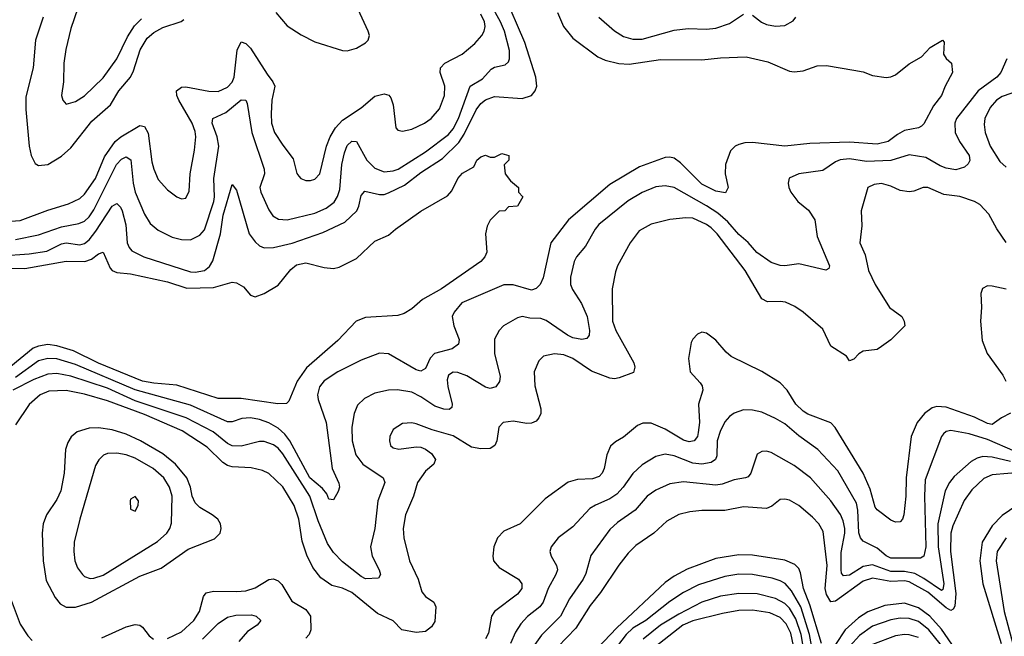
# Model space of a CAD drawing. Header units: inches. Extents: x 1308407 to 1441228, y 959628 to 1036311.
# Tile 705 of 729: x 1425448 to 1429723, y 1006102 to 1008779. Entities that reach past the tile are written whole.
import ezdxf

# ---------------------------------------------------------------- set-up
doc = ezdxf.new("R2010")
doc.units = ezdxf.units.IN
doc.header["$MEASUREMENT"] = 0
doc.layers.add('B4020', color=7, linetype='Continuous')

msp = doc.modelspace()

# ---------------------------------------------------------------- linework, layer by layer
at = {"layer": 'B4020', "color": 5}
for points, elevation in [([(1425366.4, 1007753.6), (1425490, 1007762.2), (1425566.3, 1007773.8), (1425630, 1007806), (1425650, 1007810.5), (1425710, 1007801), (1425730, 1007807.8), (1425750, 1007824), (1425779.5, 1007860.5), (1425850, 1007970.2), (1425870, 1007980.7), (1425885.4, 1007965.4), (1425893, 1007950), (1425909, 1007889), (1425915.4, 1007810), (1425923, 1007790), (1425935.8, 1007775.8), (1425987, 1007750), (1426190, 1007684.8), (1426210, 1007682.7), (1426250, 1007690.7), (1426272.8, 1007707.2), (1426287.1, 1007732.9), (1426320.4, 1007850), (1426331.2, 1007930), (1426370, 1008064), (1426390, 1008039.1), (1426444.6, 1007850), (1426470, 1007814), (1426490, 1007796.6), (1426510, 1007788.9), (1426550.6, 1007790.6), (1426631.7, 1007808.3), (1426764.9, 1007855.1), (1426859.4, 1007900.6), (1426911.3, 1007950), (1426920.8, 1007970), (1426930, 1008015.5), (1426945.9, 1008034.1), (1427010, 1008019.5), (1427030, 1008020.1), (1427050, 1008027.6), (1427118.6, 1008061.4), (1427190, 1008116.2), (1427283.1, 1008176.9), (1427354.5, 1008245.5), (1427377.6, 1008282.4), (1427430, 1008387.9), (1427450, 1008414.7), (1427470, 1008430.6), (1427510, 1008445.4), (1427630, 1008436.9), (1427670, 1008450.6), (1427685.6, 1008470), (1427692.6, 1008490), (1427689.6, 1008529.6), (1427640.5, 1008680.5), (1427550, 1008893.6)], 2740), ([(1426559.8, 1008810), (1426610, 1008752), (1426670, 1008712.8), (1426730, 1008683), (1426850, 1008645.8), (1426870, 1008644.7), (1426910, 1008655.2), (1426950, 1008678.9), (1426960.4, 1008690), (1426966.2, 1008710), (1426960.8, 1008730), (1426900.5, 1008860.5)], 2820), ([(1425430, 1007824.2), (1425530, 1007845.5), (1425630, 1007880.1), (1425705.6, 1007894.4), (1425730, 1007905), (1425750, 1007922.9), (1425770, 1007954.1), (1425868.3, 1008150), (1425890, 1008174), (1425910, 1008184.1), (1425930.1, 1008170.1), (1425941, 1008070), (1425950.1, 1008030.1), (1425990, 1007934.3), (1426014.9, 1007894.9), (1426050, 1007865.5), (1426110, 1007835.3), (1426150, 1007824.2), (1426190, 1007823.8), (1426230, 1007844.1), (1426250, 1007867.2), (1426290.5, 1007990), (1426293.7, 1008010), (1426290.7, 1008090), (1426312.7, 1008230), (1426305.4, 1008270), (1426284.1, 1008330), (1426286.5, 1008350), (1426343.6, 1008376.4), (1426410, 1008431.4), (1426430, 1008430.4), (1426435.7, 1008415.7), (1426456.4, 1008290), (1426509, 1008130), (1426510.6, 1008109.4), (1426491, 1008050), (1426494.8, 1008030), (1426530, 1007953.7), (1426547.5, 1007927.5), (1426572.4, 1007912.4), (1426610, 1007910.2), (1426730, 1007939.2), (1426779, 1007961), (1426812.9, 1007987.1), (1426828.6, 1008011.4), (1426837.5, 1008042.5), (1426846.6, 1008150), (1426858.2, 1008201.8), (1426870, 1008232.9), (1426890, 1008252), (1426910.8, 1008250.7), (1426955.8, 1008170), (1426990, 1008134), (1427030, 1008118.7), (1427070, 1008122.3), (1427090.8, 1008130), (1427210, 1008205.5), (1427310, 1008281.3), (1427330, 1008305.7), (1427353.7, 1008350), (1427403.4, 1008490), (1427457.7, 1008522.3), (1427495.2, 1008564.8), (1427510, 1008573.1), (1427556.1, 1008583.9), (1427570, 1008596.4), (1427574.9, 1008610), (1427574.4, 1008645.6), (1427552.6, 1008730), (1427535.8, 1008770), (1427490.6, 1008850.6)], 2760), ([(1425701.1, 1008830), (1425670, 1008740.7), (1425648.1, 1008650), (1425640.1, 1008590), (1425638.4, 1008510), (1425629.1, 1008450), (1425634.9, 1008430), (1425650, 1008413), (1425690, 1008423.6), (1425730, 1008449.2), (1425810, 1008527.5), (1425870, 1008609.2), (1425915.9, 1008704.1), (1425946.8, 1008753.2), (1425976.4, 1008783.5)], 2840), ([(1425410, 1007904.3), (1425450, 1007906.8), (1425570, 1007951.5), (1425660.8, 1007979.2), (1425710, 1008003.1), (1425730, 1008021.6), (1425777.3, 1008090), (1425816.3, 1008183.7), (1425863.1, 1008250), (1425886.9, 1008270), (1425970, 1008320.1), (1425990, 1008315.6), (1426006.2, 1008286.2), (1426021.6, 1008161.6), (1426030.2, 1008130), (1426050, 1008086), (1426090, 1008040.9), (1426130, 1008010.3), (1426150, 1008001.1), (1426170, 1008004.4), (1426184.7, 1008035.3), (1426188.4, 1008110), (1426207.4, 1008212.6), (1426212.7, 1008270), (1426210, 1008293.6), (1426197.5, 1008330), (1426138.8, 1008430), (1426130.6, 1008450), (1426129.2, 1008470.8), (1426150, 1008486.5), (1426170, 1008487.5), (1426270, 1008468.9), (1426310, 1008467.5), (1426350, 1008486.3), (1426370, 1008507.5), (1426379.5, 1008530), (1426392.8, 1008647.2), (1426410, 1008683.6), (1426430, 1008675.9), (1426450, 1008655.4), (1426522.1, 1008542.1), (1426547.5, 1008510), (1426555.9, 1008490), (1426543.1, 1008430), (1426539.3, 1008370), (1426541.8, 1008330), (1426555.1, 1008290), (1426590, 1008233.8), (1426635.4, 1008175.4), (1426652, 1008112), (1426659.5, 1008099.5), (1426669.4, 1008089.4), (1426690, 1008081.2), (1426710, 1008080.7), (1426730, 1008087.3), (1426751.3, 1008110), (1426779.9, 1008230), (1426795.9, 1008270), (1426818.6, 1008310), (1426850, 1008343.3), (1426930, 1008396.4), (1426990, 1008447.8), (1427030, 1008456.8), (1427050.8, 1008450.8), (1427059.6, 1008439.7), (1427069.5, 1008409.5), (1427081.3, 1008310), (1427090, 1008299.3), (1427110, 1008294.9), (1427150, 1008303.2), (1427205.1, 1008330), (1427235, 1008350), (1427270, 1008391.8), (1427293.1, 1008450), (1427293.3, 1008490), (1427273.7, 1008550), (1427275.5, 1008570), (1427294.5, 1008590), (1427368.6, 1008630), (1427424.1, 1008675.9), (1427454, 1008710), (1427464.7, 1008730), (1427468.7, 1008750), (1427465.8, 1008770), (1427450, 1008803.2)], 2780), ([(1427783.6, 1008810), (1427809.2, 1008750), (1427850, 1008699.7), (1427957.4, 1008617.4), (1427990, 1008603.5), (1428049, 1008589), (1428093.5, 1008586.5), (1428230, 1008605.8), (1428410, 1008604.8), (1428490, 1008614.1), (1428601.5, 1008618.5), (1428696.2, 1008596.2), (1428790, 1008555.8), (1428810, 1008552.3), (1428850, 1008557.2), (1428910, 1008579), (1428950, 1008580.3), (1429070, 1008560.3), (1429110, 1008552.2), (1429150, 1008537.1), (1429210, 1008528), (1429230, 1008530.5), (1429250, 1008540.5), (1429310, 1008587.3), (1429362.7, 1008617.3), (1429401.2, 1008658.8), (1429454, 1008690), (1429462, 1008682), (1429459.1, 1008630), (1429470.4, 1008610.4), (1429493, 1008590), (1429498, 1008550), (1429465.3, 1008490), (1429450.2, 1008450), (1429415.1, 1008404.9), (1429373.4, 1008326.6), (1429363.8, 1008316.2), (1429350.3, 1008309.7), (1429290, 1008298.8), (1429258.6, 1008281.4), (1429219.1, 1008250), (1429170, 1008238.4), (1429050, 1008247.8), (1428879, 1008241), (1428770, 1008230.7), (1428630, 1008246.6), (1428595.6, 1008244.4), (1428570, 1008237), (1428554.9, 1008230), (1428534.3, 1008210), (1428512, 1008150), (1428510.4, 1008110.4), (1428523.8, 1008050), (1428512.8, 1008027.2), (1428470, 1008034.5), (1428410, 1008065.5), (1428317.1, 1008157.1), (1428290, 1008177.5), (1428270, 1008182.2), (1428250, 1008180.4), (1428139, 1008141), (1428010, 1008063.2), (1427831, 1007910), (1427754.4, 1007810), (1427721.2, 1007658.8), (1427707.1, 1007630), (1427690, 1007612.2), (1427670, 1007604.9), (1427590, 1007628.2), (1427550, 1007628), (1427367.8, 1007550), (1427334, 1007510), (1427326.2, 1007490), (1427333, 1007450), (1427355.8, 1007390), (1427352.9, 1007370), (1427325.5, 1007350), (1427249.2, 1007330), (1427230.1, 1007310), (1427210, 1007264), (1427190, 1007253.8), (1427170, 1007259), (1427050, 1007329), (1427010, 1007331.6), (1426930, 1007301), (1426830, 1007249.9), (1426770, 1007211.2), (1426750, 1007185.1), (1426741.6, 1007150), (1426744.4, 1007130), (1426778.1, 1007030), (1426805.3, 1006830), (1426833.9, 1006766.1), (1426836.1, 1006750), (1426830.3, 1006730), (1426810, 1006695.1), (1426790, 1006698), (1426780.9, 1006720.9), (1426763.3, 1006743.3), (1426707.4, 1006790), (1426621.5, 1006950), (1426599.9, 1006979.9), (1426570, 1007005.9), (1426530, 1007029.1), (1426490, 1007043.5), (1426450, 1007049.9), (1426412.9, 1007047.1), (1426370, 1007033.4), (1426350, 1007033.4), (1426190, 1007105.5), (1425950, 1007171.6), (1425690, 1007282.5), (1425610, 1007306.9), (1425570, 1007307.7), (1425530, 1007297.4), (1425430, 1007225.6)], 2740), ([(1425550.1, 1008790), (1425516.6, 1008690), (1425506.8, 1008570), (1425475.4, 1008444.6), (1425474.8, 1008390), (1425489.5, 1008229.5), (1425497.7, 1008190), (1425515.1, 1008155.1), (1425530, 1008145.6), (1425570, 1008150.9), (1425630, 1008186.7), (1425670, 1008223.5), (1425761.8, 1008338.2), (1425843.2, 1008410), (1425878.5, 1008470), (1425929.3, 1008530), (1425942.9, 1008557.2), (1425971.3, 1008648.7), (1426001, 1008699), (1426030, 1008723.7), (1426070, 1008745.7), (1426148.6, 1008771.4), (1426160.2, 1008779.8)], 2820), ([(1427962.3, 1008790), (1428030, 1008730.8), (1428070, 1008706.9), (1428110, 1008694.8), (1428150, 1008694.4), (1428290, 1008733.5), (1428350, 1008740.6), (1428430, 1008738.1), (1428470, 1008742.9), (1428530, 1008762.5), (1428590, 1008802.8)], 2760), ([(1428630, 1008799.1), (1428667.8, 1008767.8), (1428690, 1008757.7), (1428730, 1008750.9), (1428770, 1008754), (1428806, 1008774), (1428817.2, 1008790)], 2760), ([(1429733.1, 1008610), (1429707.9, 1008550), (1429689.4, 1008530), (1429609, 1008471), (1429515.4, 1008350), (1429508, 1008330), (1429509.6, 1008290), (1429528.1, 1008250), (1429570.1, 1008189.9), (1429572.2, 1008167.8), (1429566.2, 1008153.8), (1429550, 1008138.4), (1429512, 1008128), (1429470, 1008134.2), (1429444.4, 1008144.4), (1429381.3, 1008181.3), (1429310, 1008193), (1429230, 1008167.2), (1429123.7, 1008163.7), (1429050, 1008175), (1429009.7, 1008170.3), (1428990, 1008162.4), (1428935, 1008125), (1428830.7, 1008110), (1428789.3, 1008090.7), (1428784, 1008070), (1428786.5, 1008050), (1428796.1, 1008030), (1428826.9, 1007990), (1428872.7, 1007952.7), (1428899.4, 1007910), (1428910, 1007837.3), (1428964.4, 1007710), (1428960.7, 1007699.3), (1428947.7, 1007692.3), (1428830, 1007718.7), (1428770, 1007710.7), (1428750, 1007712.1), (1428710, 1007725.2), (1428648.5, 1007768.5), (1428611.1, 1007811.1), (1428570, 1007846.9), (1428522.1, 1007902.1), (1428478.6, 1007938.6), (1428430, 1007971.4), (1428290, 1008051), (1428250, 1008058.5), (1428210, 1008053.1), (1428150, 1008028.7), (1428090, 1007992.1), (1427962.7, 1007890), (1427946.1, 1007870), (1427904.5, 1007795.5), (1427865.4, 1007750), (1427855.6, 1007730), (1427839, 1007661), (1427839.9, 1007630), (1427848.3, 1007608.3), (1427887.4, 1007547.4), (1427911.5, 1007490), (1427921.9, 1007430), (1427920.7, 1007410), (1427910, 1007394.3), (1427889.2, 1007390.8), (1427850, 1007398.1), (1427826, 1007410), (1427733.4, 1007473.4), (1427710, 1007481.9), (1427662.8, 1007482.8), (1427630, 1007489.8), (1427610, 1007485.3), (1427548.9, 1007450), (1427529.1, 1007430), (1427510, 1007392.3), (1427509, 1007330), (1427533.5, 1007230), (1427531.8, 1007208.2), (1427515.3, 1007184.7), (1427490, 1007178.5), (1427470, 1007183), (1427390, 1007232.7), (1427350, 1007247.6), (1427330, 1007248.4), (1427310, 1007236.1), (1427304.3, 1007215.7), (1427306.6, 1007186.6), (1427326.2, 1007110), (1427324.6, 1007095.4), (1427313.2, 1007086.8), (1427290, 1007087.6), (1427250, 1007101.7), (1427190, 1007141.3), (1427150, 1007161.5), (1427088.2, 1007171.8), (1427048.8, 1007171.2), (1426990, 1007157.7), (1426945, 1007135), (1426915.2, 1007104.8), (1426899.7, 1007070), (1426890.1, 1007009.9), (1426891.8, 1006950), (1426907.9, 1006890), (1426937.6, 1006850), (1427026.3, 1006790), (1427033.4, 1006770), (1427002.5, 1006690), (1426990.1, 1006569.9), (1426971.8, 1006490), (1426978.3, 1006450), (1427009.2, 1006390), (1427014.9, 1006370), (1427005.7, 1006354.3), (1426950, 1006350.9), (1426930, 1006361.5), (1426850, 1006425), (1426810, 1006465.7), (1426785.1, 1006505.1), (1426743.6, 1006603.6), (1426707.3, 1006710), (1426590, 1006893.9), (1426570, 1006919), (1426550, 1006933.2), (1426510, 1006947), (1426490, 1006948.1), (1426410, 1006927.8), (1426370, 1006929.4), (1426350, 1006939.5), (1426288.6, 1006990), (1426170.8, 1007050.8), (1425950, 1007123.9), (1425830, 1007178.6), (1425670, 1007231.2), (1425610, 1007243.1), (1425570, 1007240.7), (1425510, 1007217.5), (1425418.4, 1007170)], 2760), ([(1429788.7, 1008471.3), (1429713.7, 1008446.2), (1429689.2, 1008430), (1429661.6, 1008398.4), (1429637.5, 1008350), (1429635.3, 1008324.7), (1429639.3, 1008290), (1429661.7, 1008230), (1429703.2, 1008163.2), (1429730, 1008138.9)], 2780), ([(1425290, 1007703.7), (1425470, 1007699.6), (1425650, 1007731.2), (1425730.6, 1007729.4), (1425759.9, 1007740.1), (1425790, 1007762.7), (1425810, 1007770.2), (1425840.7, 1007700.7), (1425849.8, 1007689.8), (1425870, 1007680.9), (1425930, 1007675.3), (1426090, 1007640.9), (1426173.7, 1007613.7), (1426290, 1007616), (1426370, 1007639.6), (1426390, 1007636.9), (1426420, 1007620), (1426450, 1007583.1), (1426470, 1007575.9), (1426510, 1007590.1), (1426570, 1007627.2), (1426625.4, 1007694.6), (1426650, 1007714.2), (1426690, 1007722.9), (1426770, 1007703.4), (1426810, 1007699.3), (1426835.8, 1007704.3), (1426910, 1007742), (1426990, 1007817.8), (1427050, 1007843.6), (1427079.7, 1007870), (1427190, 1007947.6), (1427305.9, 1008014.1), (1427324.4, 1008035.6), (1427350, 1008090.3), (1427370, 1008112.6), (1427420.1, 1008139.9), (1427433.2, 1008170), (1427450, 1008184), (1427470.7, 1008190.7), (1427490, 1008182), (1427510, 1008182), (1427542, 1008198), (1427572, 1008190), (1427572, 1008170), (1427551.6, 1008148.4), (1427556, 1008110), (1427579.6, 1008079.6), (1427614, 1008050), (1427614, 1008030), (1427632, 1008010), (1427610, 1007969), (1427570, 1007966), (1427554, 1007950), (1427530, 1007948), (1427490, 1007908.7), (1427477.5, 1007882.5), (1427470.5, 1007850), (1427476.4, 1007770), (1427468.2, 1007750), (1427450.4, 1007730), (1427279, 1007610), (1427196.4, 1007563.6), (1427150, 1007523.1), (1427117, 1007503), (1427090, 1007495.1), (1426950, 1007485.5), (1426909.5, 1007470.5), (1426830, 1007386.8), (1426692.9, 1007267.1), (1426652.9, 1007210), (1426617, 1007123), (1426606.8, 1007113.2), (1426568.2, 1007111.8), (1426410, 1007134.8), (1426310, 1007135), (1426130, 1007192.7), (1426030, 1007201), (1425981.4, 1007210), (1425790, 1007287.4), (1425681.5, 1007341.5), (1425610, 1007363.5), (1425570, 1007368.4), (1425530, 1007361.8), (1425507.4, 1007352.6), (1425410, 1007273.5)], 2720), ([(1429730, 1007811.6), (1429690, 1007870.6), (1429655.4, 1007935.5), (1429616.6, 1007976.6), (1429593.5, 1007990), (1429530, 1008012.1), (1429460.3, 1008020.3), (1429390, 1008050.6), (1429370, 1008050.7), (1429330, 1008034.2), (1429310, 1008031.6), (1429270, 1008037.3), (1429230, 1008057.1), (1429190, 1008067.7), (1429156.9, 1008063.1), (1429130.4, 1008050), (1429101.7, 1007950), (1429104.4, 1007884.4), (1429095.8, 1007810), (1429118.4, 1007758.4), (1429132.5, 1007690), (1429162.1, 1007630), (1429223.5, 1007530), (1429277.7, 1007490), (1429288.2, 1007470), (1429290.2, 1007450), (1429230, 1007389.6), (1429190, 1007360.7), (1429170, 1007347.8), (1429110, 1007340.5), (1429091.5, 1007328.5), (1429070, 1007304.5), (1429050, 1007298), (1429037.8, 1007317.8), (1428970, 1007362.2), (1428935.1, 1007435.1), (1428849.8, 1007510), (1428813.6, 1007533.6), (1428772.1, 1007552.1), (1428750, 1007555.8), (1428694.5, 1007554.5), (1428670, 1007567), (1428597.8, 1007690), (1428475.6, 1007850), (1428450, 1007875.5), (1428430, 1007889.3), (1428370, 1007916.8), (1428340.6, 1007919.4), (1428270, 1007911.4), (1428190, 1007891.7), (1428138.1, 1007861.9), (1428097.8, 1007810), (1428043.1, 1007710), (1428035.1, 1007684.9), (1428020.2, 1007610), (1428021.3, 1007470), (1428036.6, 1007430), (1428113.6, 1007290), (1428119.3, 1007270), (1428112.7, 1007247.3), (1428050, 1007224.5), (1428030, 1007220.4), (1428010, 1007222.7), (1427930, 1007253.4), (1427850, 1007307.7), (1427810, 1007323.6), (1427770, 1007328.9), (1427722, 1007318), (1427701.4, 1007298.6), (1427681.8, 1007250), (1427684.4, 1007190), (1427710.1, 1007090), (1427710.7, 1007070), (1427702.2, 1007050), (1427690, 1007036.2), (1427670, 1007026.7), (1427650, 1007025.8), (1427590, 1007036.7), (1427547.4, 1007030), (1427528.4, 1007010), (1427520.2, 1006950), (1427511.3, 1006930), (1427490, 1006917.3), (1427450, 1006915.3), (1427410, 1006923.7), (1427330, 1006972.9), (1427238.9, 1006998.9), (1427170, 1007024.8), (1427150, 1007028.3), (1427110, 1007026), (1427070, 1006999.5), (1427055.3, 1006970), (1427053.7, 1006950), (1427058.7, 1006930), (1427070, 1006919.5), (1427093.8, 1006913.8), (1427170, 1006924.5), (1427190, 1006922.8), (1427210, 1006914.9), (1427235.9, 1006895.9), (1427252.8, 1006870), (1427245.7, 1006850), (1427210, 1006819.3), (1427175.8, 1006770), (1427158.2, 1006710), (1427122.7, 1006630), (1427113.6, 1006570), (1427116.1, 1006530), (1427141.1, 1006430), (1427177.9, 1006350), (1427194.4, 1006294.4), (1427210, 1006274.6), (1427246.5, 1006250), (1427254.7, 1006230), (1427250, 1006166.6), (1427236.5, 1006143.5), (1427210, 1006122.2), (1427170, 1006118.2), (1427107.8, 1006130), (1427069, 1006169), (1427001.1, 1006201.1), (1426890, 1006292), (1426850, 1006310.5), (1426802.6, 1006322.6), (1426755.8, 1006355.9), (1426720.6, 1006400.6), (1426694.3, 1006454.3), (1426674.8, 1006514.8), (1426660.4, 1006610), (1426640.4, 1006670), (1426590, 1006751.4), (1426530, 1006809.1), (1426501.7, 1006821.7), (1426453.8, 1006833.8), (1426370, 1006837.3), (1426350, 1006842.9), (1426330, 1006856.7), (1426262.5, 1006922.5), (1426154.2, 1006994.2), (1425990, 1007065.5), (1425830, 1007124.5), (1425730, 1007153.9), (1425650, 1007169.2), (1425574.1, 1007165.9), (1425536.9, 1007150), (1425490, 1007108), (1425430, 1007020.4)], 2780), ([(1429731, 1007609), (1429670, 1007622.2), (1429650, 1007623), (1429627.8, 1007612.2), (1429620.3, 1007590), (1429623.5, 1007530), (1429618.9, 1007470), (1429626.7, 1007386.7), (1429647.6, 1007330), (1429716.4, 1007236.4), (1429729.5, 1007210)], 2820), ([(1429749, 1007071), (1429710, 1007051), (1429670, 1007021), (1429650, 1007025.4), (1429593.1, 1007053.1), (1429470, 1007097.1), (1429430, 1007099.2), (1429410, 1007094.2), (1429376.1, 1007070), (1429344.1, 1007030), (1429318.6, 1006970), (1429296.8, 1006790), (1429294.5, 1006710), (1429286, 1006630), (1429281.3, 1006610), (1429270, 1006598.7), (1429250, 1006597.8), (1429230, 1006606.1), (1429171.1, 1006651.1), (1429162.3, 1006662.3), (1429140.3, 1006740.3), (1429109.5, 1006810), (1428988.6, 1007008.6), (1428970, 1007029), (1428870, 1007066), (1428850, 1007079.5), (1428817.5, 1007110), (1428780.5, 1007170), (1428750, 1007202.7), (1428670, 1007252.1), (1428537, 1007317), (1428515.2, 1007335.2), (1428470, 1007388), (1428430, 1007418.7), (1428410, 1007422.4), (1428390, 1007413.6), (1428370, 1007392.3), (1428363, 1007377), (1428352.2, 1007307.8), (1428359.3, 1007250), (1428402.7, 1007202.7), (1428410.9, 1007190), (1428414.3, 1007170), (1428394.4, 1007110), (1428398.7, 1007030), (1428393.7, 1006986.3), (1428390, 1006969.7), (1428376.9, 1006950), (1428354, 1006946), (1428330, 1006953.6), (1428250, 1007001.9), (1428190, 1007026.8), (1428153.4, 1007026.6), (1428130, 1007016.8), (1428070, 1006966.2), (1428034.4, 1006945.6), (1428013.2, 1006926.8), (1427997, 1006890), (1427985, 1006830), (1427976.6, 1006810), (1427963.9, 1006796.1), (1427935.1, 1006784.9), (1427870, 1006783.4), (1427828.6, 1006771.4), (1427730, 1006698.8), (1427620.8, 1006590), (1427550, 1006558.5), (1427522.6, 1006530), (1427506.7, 1006490), (1427501.8, 1006450), (1427505.2, 1006430), (1427530, 1006400.2), (1427614.2, 1006350), (1427628.6, 1006330), (1427627.9, 1006310), (1427610, 1006285), (1427510.1, 1006209.9), (1427497, 1006190), (1427484, 1006116), (1427469.7, 1006090.3)], 2820), ([(1429770, 1006904.7), (1429650, 1006956.8), (1429570, 1006981), (1429490, 1006995), (1429470, 1006990.6), (1429458.7, 1006981.3), (1429449.4, 1006970), (1429379.4, 1006780.6), (1429375.6, 1006710), (1429381.6, 1006490), (1429373.4, 1006450), (1429359.3, 1006440.7), (1429230, 1006440.8), (1429210, 1006451.6), (1429170, 1006484.9), (1429110, 1006514.8), (1429098.6, 1006530), (1429091.1, 1006551.1), (1429087, 1006650), (1429080.6, 1006680.6), (1429000.4, 1006820.5), (1428912.4, 1006912.4), (1428830, 1006972.5), (1428770, 1007024.6), (1428730, 1007048.3), (1428670, 1007074.6), (1428630, 1007084.3), (1428590, 1007085.3), (1428550, 1007070.9), (1428530, 1007056.8), (1428510, 1007032.4), (1428488.5, 1006991.5), (1428475.9, 1006950), (1428474.5, 1006885.5), (1428469.4, 1006870), (1428450, 1006856.6), (1428410, 1006849.9), (1428370, 1006854.1), (1428290, 1006886), (1428250, 1006893.2), (1428210, 1006882.6), (1428150, 1006845.7), (1428110, 1006808.8), (1428068.3, 1006750), (1428040.7, 1006719.3), (1428010, 1006698.5), (1427948.3, 1006671.7), (1427923.7, 1006656.3), (1427850, 1006576.5), (1427786.3, 1006530), (1427754.9, 1006490), (1427750.2, 1006470), (1427754.9, 1006450), (1427779.3, 1006410), (1427782.5, 1006390), (1427776.1, 1006370), (1427741.8, 1006310), (1427721, 1006250), (1427706.4, 1006230), (1427652.4, 1006187.6), (1427623.6, 1006156.4), (1427600.6, 1006119.4), (1427579.3, 1006070)], 2840), ([(1429750, 1006861.5), (1429670, 1006879.7), (1429630, 1006882.2), (1429604.4, 1006875.6), (1429578.6, 1006861.4), (1429504.9, 1006795.1), (1429484.1, 1006770), (1429466.4, 1006733.6), (1429433.7, 1006590), (1429435, 1006490), (1429460.1, 1006330), (1429455.5, 1006304.5), (1429450, 1006301.2), (1429373.3, 1006353.3), (1429334, 1006374), (1429290, 1006383.6), (1429230, 1006383.2), (1429150, 1006412.7), (1429110, 1006404.7), (1429050, 1006367.9), (1429024.9, 1006364.9), (1429016.2, 1006376.2), (1429014.1, 1006390), (1429013.9, 1006466.1), (1429029.9, 1006549.9), (1429029.9, 1006570), (1429023.3, 1006603.3), (1429011.2, 1006631.2), (1428970, 1006689.8), (1428880.7, 1006790), (1428810, 1006843.4), (1428710, 1006900.4), (1428690, 1006905.7), (1428670, 1006904.7), (1428650, 1006892), (1428622.9, 1006810), (1428610, 1006794.2), (1428599.1, 1006790), (1428550, 1006781.8), (1428497.3, 1006762.7), (1428470, 1006758.5), (1428330, 1006772.1), (1428270, 1006763.2), (1428210, 1006736.3), (1428172.9, 1006710), (1428120.7, 1006650), (1428043.5, 1006596.5), (1428010, 1006565), (1427927.7, 1006452.3), (1427905.7, 1006374.3), (1427894.7, 1006350), (1427835.2, 1006264.8), (1427796.6, 1006190), (1427713.7, 1006106.3), (1427638.7, 1006001.3)], 2860), ([(1429806, 1006814), (1429670, 1006803), (1429633.4, 1006786.6), (1429581.9, 1006738.1), (1429548, 1006692), (1429498.8, 1006581.1), (1429490.4, 1006550), (1429488.7, 1006470), (1429511.9, 1006288.1), (1429507.5, 1006232.5), (1429500, 1006220), (1429490, 1006214), (1429470, 1006224.9), (1429390, 1006293.8), (1429310, 1006338.3), (1429290, 1006342.8), (1429230, 1006340.3), (1429150, 1006354.2), (1429110, 1006341.4), (1428990, 1006254), (1428970, 1006251.2), (1428950, 1006283.5), (1428944.7, 1006310), (1428954.3, 1006410), (1428936.9, 1006556.9), (1428917.5, 1006590), (1428890, 1006619.8), (1428830, 1006669.8), (1428790, 1006692.7), (1428770, 1006697.2), (1428750, 1006695.3), (1428712.9, 1006667.1), (1428690, 1006656.8), (1428590, 1006664.7), (1428510, 1006647.8), (1428410, 1006648.2), (1428357.5, 1006642.5), (1428309.1, 1006630.9), (1428257.6, 1006602.4), (1428200.7, 1006550), (1428123.7, 1006496.3), (1428090, 1006462.9), (1428049.2, 1006410.8), (1427970, 1006292.1), (1427924.9, 1006235.1), (1427863.2, 1006136.8), (1427784.3, 1006055.7)], 2880), ([(1429777.4, 1006670), (1429713, 1006627), (1429670, 1006582.1), (1429626.6, 1006510), (1429615.9, 1006430), (1429629.1, 1006330), (1429709.2, 1006070)], 2920), ([(1429730.7, 1006530), (1429691.1, 1006470), (1429687.7, 1006430), (1429721.9, 1006210), (1429791.7, 1005950)], 2940), ([(1428928.8, 1006070), (1428878, 1006238), (1428850.7, 1006310), (1428837.7, 1006377.7), (1428830, 1006395.6), (1428813.3, 1006413.2), (1428770, 1006432.2), (1428630, 1006454), (1428570, 1006455.1), (1428470, 1006440.1), (1428345.9, 1006394.1), (1428290, 1006363.7), (1428250, 1006335.2), (1428040.8, 1006139.2), (1427957.2, 1006050)], 2920), ([(1426090, 1006092), (1426150, 1006121.3), (1426204.2, 1006170), (1426229.4, 1006210), (1426245.9, 1006274.1), (1426257.2, 1006290), (1426290, 1006297.9), (1426390, 1006295.7), (1426430, 1006299.6), (1426470, 1006312), (1426530, 1006348.4), (1426550, 1006352), (1426570, 1006343.2), (1426586.7, 1006326.7), (1426630, 1006254.6), (1426690, 1006218.5), (1426711.3, 1006190), (1426712.4, 1006130), (1426705.1, 1006110), (1426690, 1006093.7)], 2780), ([(1428891.9, 1006030), (1428877.2, 1006110), (1428839.3, 1006230), (1428799, 1006299), (1428770.8, 1006330.8), (1428750, 1006343.1), (1428714.4, 1006354.4), (1428630, 1006370.3), (1428570, 1006371.2), (1428510, 1006361.8), (1428395, 1006325), (1428330, 1006292.6), (1428270, 1006253.5), (1428166.7, 1006170), (1428110, 1006136.6), (1428080.5, 1006110), (1428024.5, 1006035.5)], 2940), ([(1425407.1, 1006270), (1425450, 1006154.8), (1425483.5, 1006103.5), (1425503, 1006083)], 2780), ([(1428856.1, 1006016.1), (1428840.1, 1006110), (1428817.4, 1006177.4), (1428790, 1006224.1), (1428770, 1006243.8), (1428730, 1006265.6), (1428650, 1006285.8), (1428570, 1006288.3), (1428490, 1006276.5), (1428410, 1006249.5), (1428310, 1006198.7), (1428230, 1006150.6), (1428155.2, 1006090)], 2960), ([(1428830.8, 1005950.8), (1428795.7, 1006115.7), (1428776.1, 1006156.1), (1428750, 1006183.8), (1428704.3, 1006204.3), (1428630, 1006215.1), (1428570, 1006213.7), (1428498.8, 1006201.2), (1428370, 1006168.6), (1428327.2, 1006150), (1428205.1, 1006054.9)], 2980), ([(1429510, 1006044.1), (1429450, 1006132.8), (1429399.2, 1006190), (1429350, 1006224.9), (1429290, 1006245.8), (1429204, 1006236), (1429130, 1006208.8), (1429090, 1006182.1), (1429032.4, 1006130), (1428990, 1006066.4)], 2920), ([(1426242.4, 1006090), (1426310, 1006158), (1426350, 1006184.4), (1426386.2, 1006193.8), (1426454.4, 1006194.4), (1426475.5, 1006190), (1426495.8, 1006170), (1426478.7, 1006150), (1426437, 1006123), (1426399.9, 1006079.9)], 2760), ([(1429518.5, 1005978.5), (1429395.6, 1006130), (1429350, 1006166.2), (1429310, 1006178.6), (1429270, 1006180.3), (1429230, 1006174.1), (1429150, 1006145.3), (1429094.1, 1006105.9), (1429010, 1006013)], 2940), ([(1425804.8, 1006095.2), (1425910, 1006143.3), (1425950, 1006153.2), (1425970, 1006150.1), (1425981.5, 1006141.5), (1426010, 1006103.6), (1426029.5, 1006089.5)], 2780), ([(1429350, 1006097.2), (1429310, 1006108.4), (1429289.7, 1006110.3), (1429250, 1006104.5), (1429150, 1006065.7)], 2960)]:
    msp.add_lwpolyline(points, dxfattribs=dict(at, elevation=elevation))
for points, elevation in [([(1425790, 1007007), (1425750, 1007005.6), (1425697.4, 1006990), (1425671.7, 1006968.3), (1425656.8, 1006943.2), (1425647.4, 1006912.6), (1425641.8, 1006810), (1425627.1, 1006732.9), (1425610, 1006696.4), (1425565, 1006630), (1425550.1, 1006590), (1425546.4, 1006550), (1425550.7, 1006430), (1425563.9, 1006343.9), (1425602.5, 1006270), (1425623.3, 1006243.3), (1425650, 1006227.9), (1425690, 1006227.9), (1425759.3, 1006250), (1425970, 1006362.9), (1426063, 1006397), (1426179.1, 1006480.9), (1426294.2, 1006525.8), (1426318, 1006550), (1426323.5, 1006570), (1426319.7, 1006590), (1426308.2, 1006610), (1426283.5, 1006630), (1426230, 1006661.7), (1426210, 1006680.8), (1426197.7, 1006710), (1426189.9, 1006750.1), (1426173.2, 1006790), (1426124.1, 1006850), (1426070, 1006893.6), (1425973.4, 1006950), (1425910, 1006978.9), (1425850, 1006998.1)], 2820), ([(1425870, 1006897.2), (1425830, 1006895.4), (1425812.1, 1006887.9), (1425791.4, 1006868.6), (1425776.8, 1006843.2), (1425709.4, 1006610), (1425685.2, 1006510), (1425682.9, 1006470), (1425687.6, 1006430), (1425699.6, 1006399.7), (1425720.8, 1006370), (1425730, 1006361.8), (1425753.5, 1006353.5), (1425770, 1006354.3), (1425810, 1006367.6), (1426046.5, 1006513.5), (1426087.3, 1006550), (1426100.2, 1006570), (1426107.6, 1006592.4), (1426109.9, 1006710.1), (1426098.8, 1006750), (1426073.3, 1006790), (1426027.6, 1006830), (1425950, 1006875), (1425910, 1006889.3)], 2840), ([(1425950, 1006708.7), (1425930, 1006698), (1425927.3, 1006690), (1425930, 1006654), (1425950, 1006644.7), (1425962, 1006670), (1425964, 1006690)], 2860)]:
    msp.add_lwpolyline(points, close=True, dxfattribs=dict(at, elevation=elevation))

doc.saveas('drawing.dxf')
